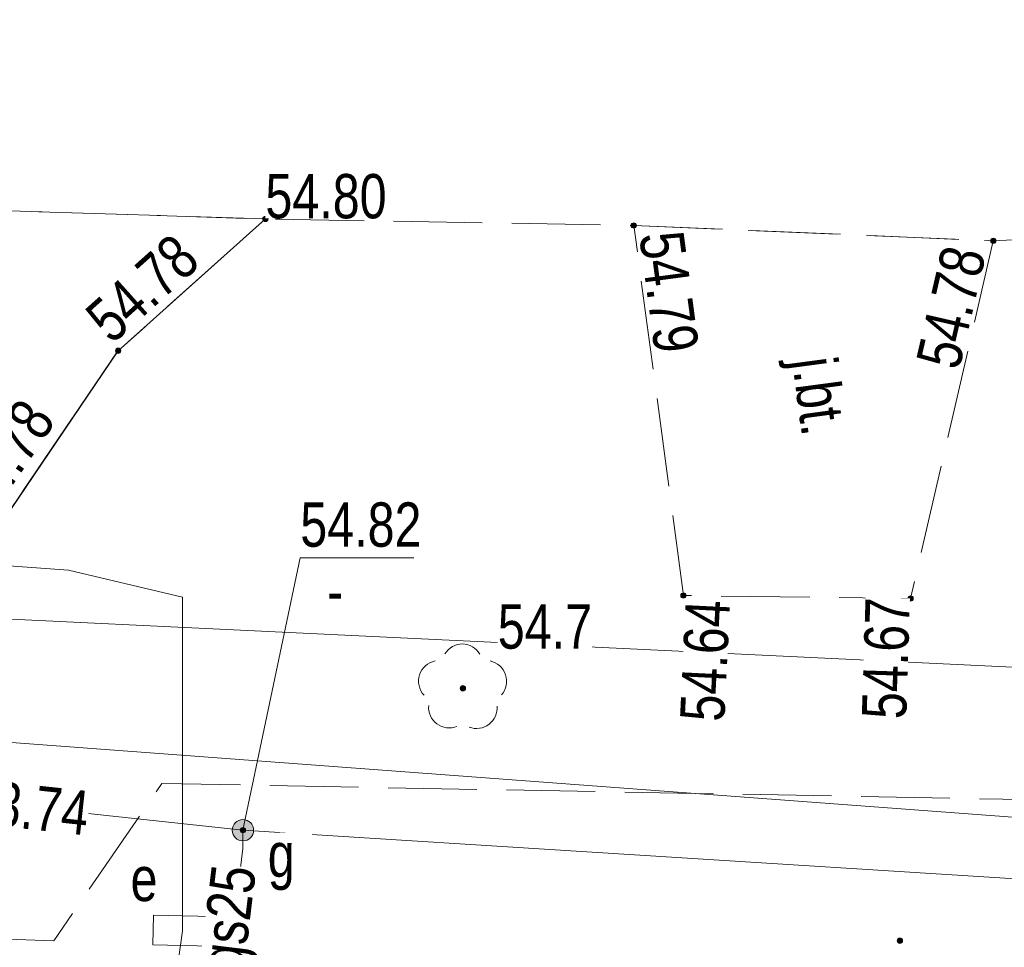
# Model space of a CAD drawing. Header units: metres. Extents: x 5504996 to 5514259, y 5943254 to 5951281.
# Tile 364 of 656: x 5509695 to 5509711, y 5948023 to 5948039. Entities that reach past the tile are written whole.
import ezdxf

# ---------------------------------------------------------------- set-up
doc = ezdxf.new("R2010")
doc.units = ezdxf.units.M
doc.linetypes.add('L_0_06', pattern=[2, 1.5, -0.5])
doc.layers.get('0').update_dxf_attribs({"linetype": 'CONTINUOUS', "lineweight": 18, "true_color": 0x000000})
for name, color, linetype, lineweight, true_color in [('GES_PrzewodElektroenergetyczny', 1, 'CONTINUOUS', 18, 0xff0000), ('GES_PrzewodGazowy', 7, 'CONTINUOUS', 18, 0xbfbf00), ('GES_PrzewodKanalizacyjny', 7, 'CONTINUOUS', 18, 0x803300), ('GES_PrzewodKanalizacyjny-Projektowany', 7, 'CONTINUOUS', 18, 0x803300), ('GES_Rzedna', 7, 'CONTINUOUS', 18, 0x000000), ('GES_UrzadzeniaSiecElektroenergetyczna_P', 7, 'CONTINUOUS', 18, 0x000000), ('GES_UrzadzeniaSiecGazowa_P', 7, 'CONTINUOUS', 18, 0x000000), ('OT_Komunikacja', 7, 'CONTINUOUS', 18, 0x000000), ('OT_Rzedna', 7, 'CONTINUOUS', 18, 0x000000), ('OT_ZagospodarowanieTerenu_P', 7, 'CONTINUOUS', 18, 0x000000)]:
    doc.layers.add(name, color=color, linetype=linetype, lineweight=lineweight, true_color=true_color)
doc.styles.get("Standard").update_dxf_attribs({"font": 'simplex.shx'})

# ---------------------------------------------------------------- blocks, each defined once
blk = doc.blocks.new('SUPS01_04')
at = {"linetype": 'Continuous', "lineweight": 13}
blk.add_hatch(color=0, dxfattribs=at).paths.add_polyline_path([(0, -0.091, 1), (0, 0.091, 1)])
at = {"color": 0, "linetype": 'Continuous', "lineweight": 13}
blk.add_circle((0, 0), 0.0906, dxfattribs=at)
blk = doc.blocks.new('SUES')
at = {"color": 0, "linetype": 'Continuous', "lineweight": 18, "flags": 128}
blk.add_lwpolyline([(1, 0.5), (1, -0.5), (-1, -0.5), (-1, 0.5)], close=True, dxfattribs=at)
blk = doc.blocks.new('SUGW')
at = {"linetype": 'Continuous', "lineweight": 18}
blk.add_hatch(color=0, dxfattribs=at).paths.add_polyline_path([(0, -0.361, 1), (0, 0.361, 1)])
at = {"color": 0, "linetype": 'Continuous', "lineweight": 18}
blk.add_circle((0, 0), 0.361, dxfattribs=at)
blk = doc.blocks.new('OTRS')
at = {"linetype": 'Continuous', "lineweight": 13}
blk.add_hatch(color=0, dxfattribs=at).paths.add_polyline_path([(0, -0.091, 1), (0, 0.091, 1)])
at = {"color": 0, "linetype": 'Continuous', "lineweight": 13}
blk.add_circle((0, 0), 0.0906, dxfattribs=at)
blk = doc.blocks.new('OTRN')
at = {"linetype": 'Continuous', "lineweight": 13}
blk.add_hatch(color=0, dxfattribs=at).paths.add_polyline_path([(0, -0.091, 1), (0, 0.091, 1)])
at = {"color": 0, "linetype": 'Continuous', "lineweight": 13}
blk.add_circle((0, 0), 0.0906, dxfattribs=at)
blk = doc.blocks.new('OTZL')
at = {"linetype": 'Continuous', "lineweight": 18}
blk.add_hatch(color=0, dxfattribs=at).paths.add_polyline_path([(0, -0.072, 1), (0, 0.072, 1)])
at = {"color": 0, "linetype": 'Continuous', "lineweight": 18}
blk.add_circle((0, 0), 0.0721, dxfattribs=at)
for centre, radius, start, end in [((-0.02, 0.82), 0.68, 29.5388, 149.6209), ((-0.8, 0.24), 0.7, 101.6336, 222.6141), ((0.78, 0.24), 0.7, 318.5035, 78.3664), ((-0.46, -0.64), 0.7, 175.1009, 291.5014), ((0.46, -0.66), 0.7, 249.444, 4.8991)]:
    blk.add_arc(centre, radius, start, end, dxfattribs=at)

msp = doc.modelspace()

# ---------------------------------------------------------------- linework, layer by layer
at = {"layer": 'GES_PrzewodElektroenergetyczny', "color": 1, "linetype": 'Continuous', "lineweight": 18, "true_color": 0xff0000, "flags": 128}
for points in [[(5509697.35, 5948023.42), (5509697.35, 5948029.06), (5509695.42, 5948029.52), (5509685.47, 5948030.24), (5509675.41, 5948030.48), (5509669.59, 5948030.77), (5509657.73, 5948030.91), (5509656.66, 5948032.23), (5509657.62, 5948049.72), (5509657.5, 5948051.21), (5509657.13, 5948051.46)], [(5509697.35, 5948023.42), (5509697.2, 5948022.37)]]:
    msp.add_lwpolyline(points, dxfattribs=at)
at = {"layer": 'GES_PrzewodGazowy', "color": 52, "linetype": 'Continuous', "lineweight": 18, "true_color": 0xbfbf00, "flags": 128}
for points in [[(5509564.13, 5948034.16), (5509570.43, 5948034), (5509589.68, 5948033.65), (5509640.8, 5948031.26), (5509714.68, 5948027.72)], [(5509498.92, 5948030.52), (5509499.76, 5948030.38), (5509501.33, 5948031.12), (5509506.75, 5948031.01), (5509546, 5948030.11), (5509550.14, 5948027.97), (5509573.35, 5948027.2), (5509579.82, 5948027.23), (5509642.85, 5948024.92), (5509686.62, 5948025.56), (5509693.47, 5948025.65), (5509698.37, 5948025.12), (5509745.51, 5948022.16), (5509751.92, 5948029.39), (5509844.88, 5948026.44), (5509893.88, 5948022.95), (5510007.47, 5948020.06), (5510064.6, 5948013.59)], [(5509698.07, 5948022.34), (5509698.37, 5948024.81), (5509698.37, 5948025.12)]]:
    msp.add_lwpolyline(points, dxfattribs=at)
at = {"layer": 'GES_PrzewodKanalizacyjny', "color": 36, "linetype": 'Continuous', "lineweight": 18, "true_color": 0x803300, "flags": 128}
msp.add_lwpolyline([(5509730.99, 5948023.88), (5509693.16, 5948026.7), (5509649.29, 5948029.83), (5509630.84, 5948030.89), (5509619.94, 5948031.41), (5509558.05, 5948032.68), (5509509.11, 5948033.43)], dxfattribs=at)
at = {"layer": 'GES_PrzewodKanalizacyjny-Projektowany', "color": 36, "linetype": 'L_0_06', "lineweight": 18, "true_color": 0x803300, "flags": 128}
msp.add_lwpolyline([(5508990.98, 5948042.58), (5508997.85, 5948047.83), (5509017.68, 5948046.64), (5509033.42, 5948045.81), (5509050.84, 5948045.39), (5509058.06, 5948044.3), (5509084.94, 5948043.37), (5509099.02, 5948043.14), (5509112.6, 5948042.86), (5509126.18, 5948042.59), (5509146.73, 5948042.35), (5509161.97, 5948041.71), (5509174.08, 5948041.28), (5509197.48, 5948040.55), (5509204.71, 5948042.39), (5509213.62, 5948042.39), (5509239.04, 5948041.16), (5509278.96, 5948040.86), (5509294.44, 5948040.1), (5509314.65, 5948039.32), (5509334.8, 5948038.1), (5509353.24, 5948037.6), (5509373.59, 5948035.35), (5509389.75, 5948035.55), (5509499.28, 5948031.94), (5509505.28, 5948031.81), (5509532.04, 5948031.21), (5509569.57, 5948030.14), (5509607.1, 5948029.07), (5509635.15, 5948026.75), (5509663.19, 5948024.43), (5509695.17, 5948023.25), (5509697, 5948025.91), (5509712.04, 5948025.63), (5509731.75, 5948024.16), (5509734.66, 5948024.04), (5509736.32, 5948065.78), (5509734.44, 5948069.21), (5509735.19, 5948094.98), (5509735.7, 5948109.4), (5509736.48, 5948127.94), (5509737.25, 5948146.48), (5509737.96, 5948168.49), (5509738.88, 5948195.8), (5509747, 5948209.06), (5509747.68, 5948235.54), (5509748.37, 5948262.03), (5509733.81, 5948274.17)], dxfattribs=at)
at = {"layer": 'OT_Komunikacja', "color": 18, "linetype": 'L_0_06', "lineweight": 18, "true_color": 0x000000, "flags": 128}
for points in [[(5509730.4, 5948034.52), (5509722.01, 5948034.78), (5509711.99, 5948035.14), (5509711.06, 5948035.09), (5509704.98, 5948035.35), (5509698.75, 5948035.46), (5509687.06, 5948035.83), (5509680.19, 5948036.18), (5509646.83, 5948037.39), (5509600.66, 5948038.91), (5509584.91, 5948039.35), (5509567.04, 5948039.96), (5509565.4, 5948040.08), (5509562.8, 5948040.11), (5509539.41, 5948040.94), (5509509.32, 5948042.08), (5509507.45, 5948041.99), (5509506.43, 5948042.12), (5509486.37, 5948042.36), (5509485.42, 5948042.83), (5509484.44, 5948042.83), (5509480.38, 5948043.04), (5509477.36, 5948043.09), (5509453.47, 5948043.82), (5509434.49, 5948044.43), (5509375.65, 5948046.35), (5509357.43, 5948046.9), (5509355.82, 5948047.02), (5509344.63, 5948047.42), (5509333.94, 5948047.78), (5509309.72, 5948048.45), (5509233.24, 5948050.78), (5509215.19, 5948051.4), (5509205.46, 5948051.69), (5509175.93, 5948052.66), (5509169.89, 5948052.8), (5509164.6, 5948053.02), (5509156.03, 5948053.27), (5509110.15, 5948054.68), (5509100.65, 5948054.96), (5509076.35, 5948055.7), (5509049.54, 5948056.6), (5509044.9, 5948056.79), (5509041.79, 5948056.78), (5509039.35, 5948056.33), (5509036.15, 5948054.39), (5509034.18, 5948052.43), (5509032.71, 5948050.93), (5509030.77, 5948047.82), (5509030.04, 5948046.42), (5509029.86, 5948045.88), (5509023.72, 5948047.33), (5509023.69, 5948047.88), (5509023.57, 5948049.51), (5509023.22, 5948050.94), (5509025.29, 5948064.91), (5509047.27, 5948064.21), (5509049.98, 5948064.1), (5509054.85, 5948063.96), (5509073.78, 5948063.37), (5509076.77, 5948063.3), (5509079.82, 5948063.17), (5509114.14, 5948062.07), (5509121.33, 5948061.87), (5509124.28, 5948061.78), (5509136.37, 5948061.38), (5509144.75, 5948061.16), (5509149.88, 5948061), (5509153.65, 5948060.87), (5509155.99, 5948060.77), (5509159.09, 5948060.69), (5509162.57, 5948060.63), (5509168.69, 5948060.4), (5509170, 5948060.38), (5509181.54, 5948060.01), (5509186.72, 5948059.83), (5509190.92, 5948059.7), (5509200.12, 5948059.36), (5509216.9, 5948058.82), (5509231.04, 5948058.4), (5509233.75, 5948058.31), (5509302.1, 5948056.18), (5509318.5, 5948055.68), (5509344.96, 5948054.88), (5509375.69, 5948053.88), (5509396.49, 5948053.23), (5509418.73, 5948052.55), (5509422.87, 5948052.42), (5509434.79, 5948051.99), (5509453.53, 5948051.37), (5509477.15, 5948050.52), (5509491.12, 5948049.9), (5509494.84, 5948049.76), (5509507.35, 5948049.31), (5509507.99, 5948049.27), (5509539.72, 5948047.93), (5509551.76, 5948047.5), (5509556.85, 5948047.3), (5509576.89, 5948046.57), (5509597.66, 5948045.71), (5509600.82, 5948045.6), (5509612.23, 5948045.17), (5509624.03, 5948044.71), (5509640.25, 5948044.06), (5509641.11, 5948044.03), (5509641.12, 5948043.83), (5509646.86, 5948043.55), (5509687.31, 5948041.99), (5509731.83, 5948040.36)], [(5509693.47, 5948025.65), (5509686.89, 5948027.19), (5509686.29, 5948031.11), (5509683.94, 5948033.62), (5509680.19, 5948036.18), (5509687.06, 5948035.83), (5509698.75, 5948035.46), (5509696.26, 5948033.23), (5509694.19, 5948030.18), (5509693.35, 5948026.74)], [(5509704.98, 5948035.35), (5509711.06, 5948035.09), (5509709.66, 5948029.04), (5509705.82, 5948029.09)]]:
    msp.add_lwpolyline(points, close=True, dxfattribs=at)
at = {"layer": 'OT_Komunikacja', "color": 18, "linetype": 'Continuous', "lineweight": 25, "true_color": 0x000000, "flags": 128}
msp.add_lwpolyline([(5509693.47, 5948025.65), (5509693.35, 5948026.74), (5509694.19, 5948030.18), (5509696.26, 5948033.23), (5509698.75, 5948035.46)], dxfattribs=at)

# ---------------------------------------------------------------- block references
at = {"layer": 'GES_Rzedna', "color": 52, "linetype": 'Continuous', "true_color": 0xbfbf00, "xscale": 0.5, "yscale": 0.5, "zscale": 0.5, "rotation": 360}
msp.add_blockref('SUPS01_04', (5509698.37, 5948025.12, 54.82), dxfattribs=at)
at = {"layer": 'GES_UrzadzeniaSiecElektroenergetyczna_P', "color": 1, "linetype": 'Continuous', "true_color": 0xff0000, "xscale": 0.5, "yscale": 0.5, "zscale": 0.5, "rotation": 358.6}
msp.add_blockref('SUES', (5509697.35, 5948023.42), dxfattribs=at)
at = {"layer": 'GES_UrzadzeniaSiecGazowa_P', "color": 52, "linetype": 'Continuous', "true_color": 0xbfbf00, "xscale": 0.5, "yscale": 0.5, "zscale": 0.5, "rotation": 360}
msp.add_blockref('SUGW', (5509698.37, 5948025.12), dxfattribs=at)
at = {"layer": 'OT_Rzedna', "linetype": 'Continuous', "xscale": 0.5, "yscale": 0.5, "zscale": 0.5}
for name, p in [('OTRS', (5509698.75, 5948035.46, 54.8)), ('OTRS', (5509704.98, 5948035.35, 54.79)), ('OTRS', (5509711.06, 5948035.09, 54.78)), ('OTRS', (5509696.26, 5948033.23, 54.78)), ('OTRS', (5509705.82, 5948029.09, 54.64)), ('OTRS', (5509709.66, 5948029.04, 54.67)), ('OTRN', (5509702.09, 5948027.52, 54.7)), ('OTRS', (5509709.48, 5948023.25, 54.71))]:
    msp.add_blockref(name, p, dxfattribs=at)
at = {"layer": 'OT_ZagospodarowanieTerenu_P', "color": 96, "linetype": 'Continuous', "true_color": 0x008000, "xscale": 0.5, "yscale": 0.5, "zscale": 0.5}
msp.add_blockref('OTZL', (5509702.09, 5948027.52), dxfattribs=at)

# ---------------------------------------------------------------- next in the draw order: texts
at = {"layer": 'GES_PrzewodGazowy', "color": 52, "true_color": 0xbfbf00, "insert": (5509698.12, 5948022.74), "char_height": 0.75, "attachment_point": 4, "rotation": 83.1, "line_spacing_factor": 0.9, "bg_fill": 3, "box_fill_scale": 1, "bg_fill_color": 0, "bg_fill_transparency": 0}
msp.add_mtext('\\W0.7818x;\\fArial|b0|i0;gs25', dxfattribs=at)
at = {"layer": 'GES_Rzedna', "color": 52, "true_color": 0xbfbf00, "insert": (5509699.34, 5948028.79), "char_height": 0.75, "attachment_point": 7, "line_spacing_factor": 0.9, "bg_fill": 3, "box_fill_scale": 1, "bg_fill_color": 0, "bg_fill_transparency": 0}
msp.add_mtext('\\W0.7818x;\\fArial|b0|i0;54.82\\P  -', dxfattribs=at)
at = {"layer": 'GES_Rzedna', "color": 52, "true_color": 0xbfbf00, "insert": (5509693.72, 5948025.62), "char_height": 0.75, "attachment_point": 4, "rotation": 353.8, "line_spacing_factor": 0.9, "bg_fill": 3, "box_fill_scale": 1, "bg_fill_color": 0, "bg_fill_transparency": 0}
msp.add_mtext('\\W0.7818x;\\fArial|b0|i0;53.74', dxfattribs=at)
at = {"layer": 'GES_UrzadzeniaSiecElektroenergetyczna_P', "color": 1, "true_color": 0xff0000, "insert": (5509696.47, 5948023.91), "char_height": 0.75, "attachment_point": 7, "line_spacing_factor": 0.9, "bg_fill": 3, "box_fill_scale": 1, "bg_fill_color": 0, "bg_fill_transparency": 0}
msp.add_mtext('\\W0.7818x;\\fArial|b0|i0;e', dxfattribs=at)
at = {"layer": 'OT_Komunikacja', "color": 18, "true_color": 0x000000, "insert": (5509707.43, 5948033.04), "char_height": 0.75, "attachment_point": 7, "rotation": 277.6, "line_spacing_factor": 0.9, "bg_fill": 3, "box_fill_scale": 1, "bg_fill_color": 0, "bg_fill_transparency": 0}
msp.add_mtext('\\W0.7818x;\\fArial|b0|i0;j.bt.', dxfattribs=at)
at = {"layer": 'OT_Rzedna', "color": 18, "true_color": 0x000000, "char_height": 0.75, "attachment_point": 7, "line_spacing_factor": 0.9, "bg_fill": 3, "box_fill_scale": 1, "bg_fill_color": 0, "bg_fill_transparency": 0}
for s, insert in [('\\W0.7818x;\\fArial|b0|i0;54.80', (5509698.75, 5948035.46)), ('\\W0.7818x;\\fArial|b0|i0;54.7', (5509702.68, 5948028.18))]:
    msp.add_mtext(s, dxfattribs=dict(at, insert=insert))
at = {"layer": 'OT_Rzedna', "color": 18, "true_color": 0x000000, "char_height": 0.75, "line_spacing_factor": 0.9, "bg_fill": 3, "box_fill_scale": 1, "bg_fill_color": 0, "bg_fill_transparency": 0}
for s, insert, attachment_point, rotation in [('\\W0.7818x;\\fArial|b0|i0;54.78', (5509696.16, 5948033.32), 7, 41.8), ('\\W0.7818x;\\fArial|b0|i0;54.79', (5509705.06, 5948035.19), 7, 277.6), ('\\W0.7818x;\\fArial|b0|i0;54.78', (5509710.95, 5948034.88), 9, 77), ('\\W0.7818x;\\fArial|b0|i0;54.78', (5509694.08, 5948030.35), 7, 55.8), ('\\W0.7818x;\\fArial|b0|i0;54.64', (5509705.86, 5948029.03), 3, 87.2), ('\\W0.7818x;\\fArial|b0|i0;54.67', (5509709.66, 5948029.04), 9, 88.2)]:
    msp.add_mtext(s, dxfattribs=dict(at, insert=insert, attachment_point=attachment_point, rotation=rotation))

# ---------------------------------------------------------------- next in the draw order: linework, layer by layer
at = {"layer": 'GES_Rzedna', "color": 18, "linetype": 'Continuous', "lineweight": 13, "true_color": 0x000000, "flags": 128}
msp.add_lwpolyline([(5509701.261, 5948029.728), (5509699.34, 5948029.728), (5509698.37, 5948025.12)], dxfattribs=at)

# ---------------------------------------------------------------- next in the draw order: texts
at = {"layer": 'GES_UrzadzeniaSiecGazowa_P', "color": 52, "true_color": 0xbfbf00, "insert": (5509698.79, 5948024.59), "char_height": 0.75, "attachment_point": 4, "line_spacing_factor": 0.9, "bg_fill": 3, "box_fill_scale": 1, "bg_fill_color": 0, "bg_fill_transparency": 0}
msp.add_mtext('\\W0.7818x;\\fArial|b0|i0;g', dxfattribs=at)

doc.saveas('drawing.dxf')
